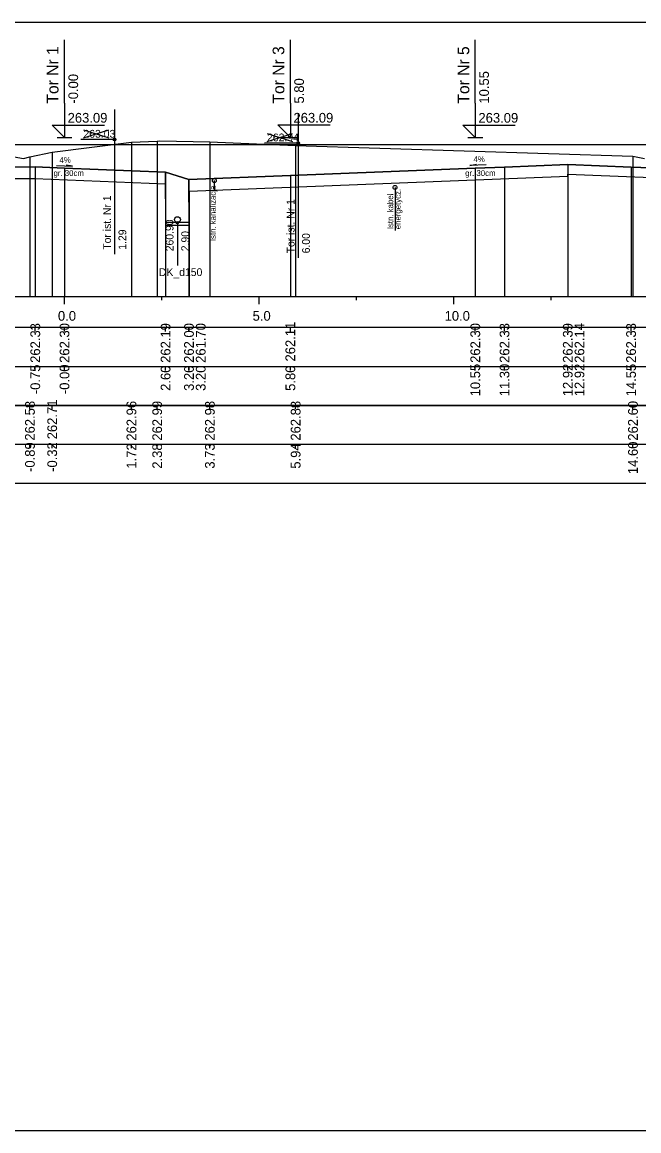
# Model space of a CAD drawing. Extents: x 6516023 to 6560129, y 5513077 to 5529206.
# Drawn here: x 6519412.13 to 6519427.96, y 5514551.66 to 5514580.16 of the extents above; entities that cross this region are included whole.
import ezdxf

# ---------------------------------------------------------------- set-up
doc = ezdxf.new("R2010")
doc.units = 0
for name, color, linetype in [('IR_default', 7, 'Continuous'), ('TOR_PRZEK_P-kable', 7, 'Continuous'), ('TOR_PRZEK_P-komponent', 7, 'Continuous'), ('TOR_PRZEK_P-odwodnienie', 7, 'Continuous'), ('TOR_PRZEK_P-opisy', 7, 'Continuous'), ('TOR_PRZEK_P-tabelka istniejace', 7, 'Continuous'), ('TOR_PRZEK_P-tabelka projektowane', 7, 'Continuous'), ('TOR_PRZEK_P-teren istniejacy', 7, 'Continuous'), ('TOR_PRZEK_P-tory istniejace', 7, 'Continuous'), ('TOR_PRZEK_P-tory projektowane', 7, 'Continuous'), ('TOR_PRZEK_P-uklad odniesienia', 7, 'Continuous'), ('TOR_PRZEK_P-warstwa ochronna I', 7, 'Continuous'), ('TOR_PRZEK_P-warstwa ochronna II', 7, 'Continuous'), ('TOR_RAMKI-ramka+tabelka 1', 7, 'Continuous')]:
    doc.layers.add(name, color=color, linetype=linetype)

msp = doc.modelspace()

# ---------------------------------------------------------------- linework, layer by layer
at = {"layer": 'IR_default'}
msp.add_lwpolyline([(6519411.463, 5514577.013), (6519412.228, 5514577.013), (6519414.963, 5514577.013), (6519416.76, 5514577.014), (6519417.263, 5514577.014), (6519418.028, 5514577.014), (6519420.763, 5514577.014), (6519421.036, 5514577.013), (6519422.013, 5514577.012), (6519424.748, 5514577.012), (6519425.513, 5514577.012), (6519425.786, 5514577.012), (6519426.763, 5514577.012), (6519430.263, 5514577.012)], dxfattribs=at)
at = {"layer": 'TOR_PRZEK_P-kable'}
for p, q in [((6519417.06, 5514576.084), (6519417.06, 5514575.814)), ((6519421.701, 5514575.908), (6519421.701, 5514574.798))]:
    msp.add_line(p, q, dxfattribs=at)
for centre in [(6519417.06, 5514576.084), (6519421.701, 5514575.908)]:
    msp.add_circle(centre, 0.05, dxfattribs=at)
at = {"layer": 'TOR_PRZEK_P-komponent'}
for points in [[(6519411.463, 5514577.013), (6519414.963, 5514577.013), (6519417.263, 5514577.014), (6519420.763, 5514577.014), (6519422.013, 5514577.012), (6519425.513, 5514577.012), (6519426.763, 5514577.012), (6519430.263, 5514577.012)], [(6519428.513, 5514576.402), (6519427.763, 5514576.432), (6519426.138, 5514576.497), (6519424.513, 5514576.432), (6519423.763, 5514576.402), (6519419.013, 5514576.212), (6519416.41, 5514576.108), (6519415.809, 5514576.3), (6519413.213, 5514576.404), (6519412.463, 5514576.434), (6519411.005, 5514576.429)]]:
    msp.add_lwpolyline(points, dxfattribs=at)
at = {"layer": 'TOR_PRZEK_P-odwodnienie'}
for p, q in [((6519415.813, 5514574.925), (6519415.809, 5514576.3)), ((6519416.413, 5514574.927), (6519416.41, 5514576.108)), ((6519416.413, 5514575.006), (6519415.813, 5514575.006)), ((6519416.413, 5514574.926), (6519415.813, 5514574.926)), ((6519416.113, 5514575.006), (6519416.113, 5514573.904))]:
    msp.add_line(p, q, dxfattribs=at)
for centre, radius in [((6519416.113, 5514575.081), 0.075), ((6519416.113, 5514575.006), 0.03)]:
    msp.add_circle(centre, radius, dxfattribs=at)
at = {"layer": 'TOR_PRZEK_P-opisy'}
for points in [[(6519413.004, 5514576.474), (6519413.422, 5514576.455), (6519413.254, 5514576.484)], [(6519424.04, 5514576.493), (6519423.622, 5514576.474), (6519423.79, 5514576.502)]]:
    msp.add_lwpolyline(points, dxfattribs=at)
at = {"layer": 'TOR_PRZEK_P-tabelka istniejace'}
for p, q in [((6519412.325, 5514570.206), (6519412.325, 5514570.306)), ((6519412.897, 5514570.206), (6519412.897, 5514570.306)), ((6519414.932, 5514570.206), (6519414.932, 5514570.306)), ((6519415.593, 5514570.206), (6519415.593, 5514570.306)), ((6519416.946, 5514570.206), (6519416.946, 5514570.306)), ((6519419.149, 5514570.206), (6519419.149, 5514570.306)), ((6519427.812, 5514570.206), (6519427.812, 5514570.306)), ((6519362.163, 5514569.306), (6519455.963, 5514569.306)), ((6519412.325, 5514569.206), (6519412.325, 5514569.306)), ((6519412.897, 5514569.206), (6519412.897, 5514569.306)), ((6519414.932, 5514569.206), (6519414.932, 5514569.306)), ((6519415.593, 5514569.206), (6519415.593, 5514569.306)), ((6519416.946, 5514569.206), (6519416.946, 5514569.306)), ((6519419.149, 5514569.206), (6519419.149, 5514569.306)), ((6519427.812, 5514569.206), (6519427.812, 5514569.306))]:
    msp.add_line(p, q, dxfattribs=at)
for points in [[(6519414.932, 5514577.068), (6519414.932, 5514573.306), (6519414.932, 5514573.176), (6519414.932, 5514573.106)], [(6519415.593, 5514577.094), (6519415.593, 5514573.306), (6519415.593, 5514573.176), (6519415.593, 5514573.106)], [(6519416.946, 5514577.083), (6519416.946, 5514573.306), (6519416.946, 5514573.176), (6519416.946, 5514573.106)], [(6519412.897, 5514576.818), (6519412.897, 5514573.306), (6519412.897, 5514573.176), (6519412.897, 5514573.106)], [(6519419.149, 5514576.99), (6519419.149, 5514573.306), (6519419.149, 5514573.176), (6519419.149, 5514573.106)], [(6519412.325, 5514576.691), (6519412.325, 5514573.306), (6519412.325, 5514573.176), (6519412.325, 5514573.106)], [(6519427.812, 5514576.711), (6519427.812, 5514573.306), (6519427.812, 5514573.176), (6519427.812, 5514573.106)]]:
    msp.add_lwpolyline(points, dxfattribs=at)
msp.add_lwpolyline([(6519362.163, 5514570.306), (6519362.163, 5514568.306), (6519455.963, 5514568.306), (6519455.963, 5514570.306)], close=True, dxfattribs=at)
at = {"layer": 'TOR_PRZEK_P-tabelka projektowane'}
for p, q in [((6519412.463, 5514572.206), (6519412.463, 5514572.306)), ((6519413.213, 5514572.206), (6519413.213, 5514572.306)), ((6519415.809, 5514572.206), (6519415.809, 5514572.306)), ((6519416.41, 5514572.206), (6519416.41, 5514572.306)), ((6519416.411, 5514572.206), (6519416.411, 5514572.306)), ((6519419.013, 5514572.206), (6519419.013, 5514572.306)), ((6519423.763, 5514572.206), (6519423.763, 5514572.306)), ((6519424.513, 5514572.206), (6519424.513, 5514572.306)), ((6519426.138, 5514572.206), (6519426.138, 5514572.306)), ((6519426.138, 5514572.206), (6519426.138, 5514572.306)), ((6519427.763, 5514572.206), (6519427.763, 5514572.306)), ((6519362.163, 5514571.306), (6519455.963, 5514571.306)), ((6519412.463, 5514571.206), (6519412.463, 5514571.306)), ((6519413.213, 5514571.206), (6519413.213, 5514571.306)), ((6519415.809, 5514571.206), (6519415.809, 5514571.306)), ((6519416.41, 5514571.206), (6519416.41, 5514571.306)), ((6519416.411, 5514571.206), (6519416.411, 5514571.306)), ((6519419.013, 5514571.206), (6519419.013, 5514571.306)), ((6519423.763, 5514571.206), (6519423.763, 5514571.306)), ((6519424.513, 5514571.206), (6519424.513, 5514571.306)), ((6519426.138, 5514571.206), (6519426.138, 5514571.306)), ((6519426.138, 5514571.206), (6519426.138, 5514571.306)), ((6519427.763, 5514571.206), (6519427.763, 5514571.306))]:
    msp.add_line(p, q, dxfattribs=at)
for points in [[(6519426.138, 5514576.497), (6519426.138, 5514573.306), (6519426.138, 5514573.176), (6519426.138, 5514573.106)], [(6519412.463, 5514576.434), (6519412.463, 5514573.306), (6519412.463, 5514573.176), (6519412.463, 5514573.106)], [(6519413.213, 5514576.404), (6519413.213, 5514573.306), (6519413.213, 5514573.176), (6519413.213, 5514573.106)], [(6519415.809, 5514576.3), (6519415.809, 5514573.306), (6519415.809, 5514573.176), (6519415.809, 5514573.106)], [(6519419.013, 5514576.212), (6519419.013, 5514573.306), (6519419.013, 5514573.176), (6519419.013, 5514573.106)], [(6519423.763, 5514576.402), (6519423.763, 5514573.306), (6519423.763, 5514573.176), (6519423.763, 5514573.106)], [(6519424.513, 5514576.432), (6519424.513, 5514573.306), (6519424.513, 5514573.176), (6519424.513, 5514573.106)], [(6519426.138, 5514576.247), (6519426.138, 5514573.306), (6519426.138, 5514573.176), (6519426.138, 5514573.106)], [(6519427.763, 5514576.432), (6519427.763, 5514573.306), (6519427.763, 5514573.176), (6519427.763, 5514573.106)], [(6519416.41, 5514576.108), (6519416.41, 5514573.306), (6519416.41, 5514573.176), (6519416.41, 5514573.106)], [(6519416.411, 5514575.808), (6519416.411, 5514573.306), (6519416.411, 5514573.176), (6519416.411, 5514573.106)]]:
    msp.add_lwpolyline(points, dxfattribs=at)
msp.add_lwpolyline([(6519362.163, 5514572.306), (6519362.163, 5514570.306), (6519455.963, 5514570.306), (6519455.963, 5514572.306)], close=True, dxfattribs=at)
at = {"layer": 'TOR_PRZEK_P-teren istniejacy'}
msp.add_lwpolyline([(6519411.918, 5514576.692), (6519412.156, 5514576.654), (6519412.325, 5514576.691), (6519412.897, 5514576.818), (6519414.932, 5514577.068), (6519415.593, 5514577.094), (6519415.658, 5514577.104), (6519416.946, 5514577.083), (6519419.149, 5514576.99), (6519427.812, 5514576.711), (6519428.112, 5514576.655)], dxfattribs=at)
at = {"layer": 'TOR_PRZEK_P-tory istniejace'}
for p, q in [((6519414.5, 5514577.912), (6519414.5, 5514574.192)), ((6519419.214, 5514577.818), (6519419.214, 5514574.098)), ((6519413.7, 5514577.184), (6519414.352, 5514577.387)), ((6519413.7, 5514577.387), (6519414.352, 5514577.184)), ((6519418.415, 5514577.09), (6519419.066, 5514577.293)), ((6519418.415, 5514577.293), (6519419.066, 5514577.09)), ((6519414.5, 5514577.137), (6519413.635, 5514577.137)), ((6519419.215, 5514577.043), (6519418.349, 5514577.043))]:
    msp.add_line(p, q, dxfattribs=at)
for centre in [(6519414.5, 5514577.137), (6519419.215, 5514577.043)]:
    msp.add_circle(centre, 0.035, dxfattribs=at)
at = {"layer": 'TOR_PRZEK_P-tory projektowane'}
for p, q in [((6519413.213, 5514578.07), (6519413.213, 5514579.702)), ((6519419.013, 5514578.071), (6519419.013, 5514579.704)), ((6519423.763, 5514578.07), (6519423.763, 5514579.702)), ((6519413.213, 5514578.07), (6519413.213, 5514577.193)), ((6519419.013, 5514578.071), (6519419.013, 5514577.194)), ((6519423.763, 5514578.07), (6519423.763, 5514577.192)), ((6519413.213, 5514577.193), (6519412.894, 5514577.512)), ((6519412.894, 5514577.512), (6519414.238, 5514577.512)), ((6519419.013, 5514577.194), (6519418.694, 5514577.513)), ((6519418.694, 5514577.513), (6519420.038, 5514577.513)), ((6519423.763, 5514577.192), (6519423.444, 5514577.512)), ((6519423.444, 5514577.512), (6519424.788, 5514577.512)), ((6519413.021, 5514577.193), (6519413.405, 5514577.193)), ((6519418.821, 5514577.194), (6519419.205, 5514577.194)), ((6519423.571, 5514577.192), (6519423.955, 5514577.192))]:
    msp.add_line(p, q, dxfattribs=at)
at = {"layer": 'TOR_PRZEK_P-uklad odniesienia'}
for p, q in [((6519365.963, 5514573.106), (6519455.963, 5514573.106)), ((6519413.213, 5514572.906), (6519413.213, 5514573.106)), ((6519415.713, 5514573.006), (6519415.713, 5514573.106)), ((6519418.213, 5514572.906), (6519418.213, 5514573.106)), ((6519420.713, 5514573.006), (6519420.713, 5514573.106)), ((6519423.213, 5514572.906), (6519423.213, 5514573.106)), ((6519425.713, 5514573.006), (6519425.713, 5514573.106))]:
    msp.add_line(p, q, dxfattribs=at)
at = {"layer": 'TOR_PRZEK_P-warstwa ochronna I'}
for points in [[(6519416.411, 5514575.808), (6519426.138, 5514576.197), (6519426.138, 5514576.247), (6519437.963, 5514575.774)], [(6519411.163, 5514576.134), (6519412.451, 5514576.134), (6519415.81, 5514576)]]:
    msp.add_lwpolyline(points, dxfattribs=at)
at = {"layer": 'TOR_PRZEK_P-warstwa ochronna II'}
msp.add_lwpolyline([(6519399.354, 5514575.503), (6519400.317, 5514575.493), (6519401.39, 5514574.778), (6519401.79, 5514574.778), (6519404.713, 5514576.239), (6519408.713, 5514576.399), (6519409.463, 5514576.429), (6519411.015, 5514576.429), (6519412.463, 5514576.434), (6519413.213, 5514576.404), (6519415.809, 5514576.3), (6519416.41, 5514576.108), (6519419.013, 5514576.212), (6519423.763, 5514576.402), (6519424.513, 5514576.432), (6519426.138, 5514576.497), (6519427.763, 5514576.432), (6519428.513, 5514576.402), (6519433.563, 5514576.2), (6519437.563, 5514576.04), (6519438.203, 5514575.615), (6519438.796, 5514575.219), (6519439.196, 5514575.219), (6519440.022, 5514575.77)], dxfattribs=at)
at = {"layer": 'TOR_RAMKI-ramka+tabelka 1'}
msp.add_lwpolyline([(6519359.513, 5514580.156), (6519607.013, 5514580.156), (6519607.013, 5514551.656), (6519359.513, 5514551.656)], close=True, dxfattribs=at)

# ---------------------------------------------------------------- texts
at = {"layer": 'TOR_PRZEK_P-kable'}
for s, p in [('Istn. kanalizacja', (6519417.098, 5514574.527)), ('Istn. kabel', (6519421.655, 5514574.834)), ('energetycz.', (6519421.849, 5514574.834))]:
    msp.add_text(s, height=0.14999, rotation=90.0511, dxfattribs=at).set_placement(p)
at = {"layer": 'TOR_PRZEK_P-odwodnienie'}
for s, rotation, p in [('260.90', 90, (6519416.013, 5514574.267)), ('2.90', 90, (6519416.413, 5514574.267)), ('DK_d150', 360, (6519415.638, 5514573.63))]:
    msp.add_text(s, height=0.2, rotation=rotation, dxfattribs=at).set_placement(p)
at = {"layer": 'TOR_PRZEK_P-opisy'}
for rotation, p in [(359.8485, (6519413.083, 5514576.54)), (0.1515, (6519423.717, 5514576.558))]:
    msp.add_text('4%', height=0.15, rotation=rotation, dxfattribs=at).set_placement(p)
at = {"layer": 'TOR_PRZEK_P-tabelka istniejace'}
for s, p in [('262.58', (6519412.45, 5514569.398)), ('262.71', (6519413.022, 5514569.433)), ('262.96', (6519415.057, 5514569.398)), ('262.99', (6519415.718, 5514569.398)), ('262.98', (6519417.071, 5514569.398)), ('262.88', (6519419.274, 5514569.398)), ('262.60', (6519427.937, 5514569.398)), ('-0.89', (6519412.45, 5514568.594)), ('-0.32', (6519413.022, 5514568.596)), ('1.72', (6519415.057, 5514568.68)), ('2.38', (6519415.718, 5514568.677)), ('3.73', (6519417.071, 5514568.678)), ('5.94', (6519419.274, 5514568.678)), ('14.60', (6519427.937, 5514568.538))]:
    msp.add_text(s, height=0.25, rotation=90, dxfattribs=at).set_placement(p)
at = {"layer": 'TOR_PRZEK_P-tabelka projektowane'}
for s, p in [('262.33', (6519412.588, 5514571.398)), ('262.30', (6519413.338, 5514571.398)), ('262.19', (6519415.934, 5514571.398)), ('262.00', (6519416.535, 5514571.398)), ('261.70', (6519416.836, 5514571.398)), ('262.11', (6519419.138, 5514571.433)), ('262.30', (6519423.888, 5514571.398)), ('262.33', (6519424.638, 5514571.398)), ('262.39', (6519426.263, 5514571.398)), ('262.14', (6519426.563, 5514571.399)), ('262.33', (6519427.888, 5514571.398)), ('-0.75', (6519412.588, 5514570.593)), ('-0.00', (6519413.338, 5514570.594)), ('2.60', (6519415.934, 5514570.678)), ('3.20', (6519416.535, 5514570.678)), ('3.20', (6519416.836, 5514570.678)), ('5.80', (6519419.138, 5514570.678)), ('10.55', (6519423.888, 5514570.537)), ('11.30', (6519424.638, 5514570.538)), ('12.92', (6519426.263, 5514570.54)), ('12.92', (6519426.563, 5514570.54)), ('14.55', (6519427.888, 5514570.537))]:
    msp.add_text(s, height=0.25, rotation=90, dxfattribs=at).set_placement(p)
at = {"layer": 'TOR_PRZEK_P-tory istniejace'}
for s, p in [('263.03', (6519413.7, 5514577.187)), ('262.94', (6519418.415, 5514577.093))]:
    msp.add_text(s, height=0.2, dxfattribs=at).set_placement(p)
for s, rotation, p in [('Tor ist. Nr 1', 90.0511, (6519414.407, 5514574.307)), ('Tor ist. Nr 1', 90.0511, (6519419.121, 5514574.213)), ('1.29', 90, (6519414.8, 5514574.307)), ('6.00', 90, (6519419.515, 5514574.213))]:
    msp.add_text(s, height=0.2, rotation=rotation, dxfattribs=at).set_placement(p)
at = {"layer": 'TOR_PRZEK_P-tory projektowane'}
for s, height, p in [('Tor Nr 1', 0.3, (6519413.058, 5514578.064)), ('Tor Nr 3', 0.3, (6519418.858, 5514578.065)), ('Tor Nr 5', 0.3, (6519423.608, 5514578.064)), ('-0.00', 0.25, (6519413.563, 5514578.063)), ('10.55', 0.25, (6519424.113, 5514578.062)), ('5.80', 0.25, (6519419.363, 5514578.064))]:
    msp.add_text(s, height=height, rotation=90, dxfattribs=at).set_placement(p)
for p in [(6519413.293, 5514577.573), (6519419.093, 5514577.574), (6519423.843, 5514577.572)]:
    msp.add_text('263.09', height=0.25, dxfattribs=at).set_placement(p)
at = {"layer": 'TOR_PRZEK_P-uklad odniesienia'}
for s, p in [('0.0', (6519413.044, 5514572.481)), ('5.0', (6519418.044, 5514572.481)), ('10.0', (6519422.974, 5514572.481))]:
    msp.add_text(s, height=0.25, dxfattribs=at).set_placement(p)
at = {"layer": 'TOR_PRZEK_P-warstwa ochronna I'}
for p in [(6519412.931, 5514576.202), (6519423.502, 5514576.202)]:
    msp.add_text('gr. 30cm', height=0.15, dxfattribs=at).set_placement(p)

doc.saveas('drawing.dxf')
